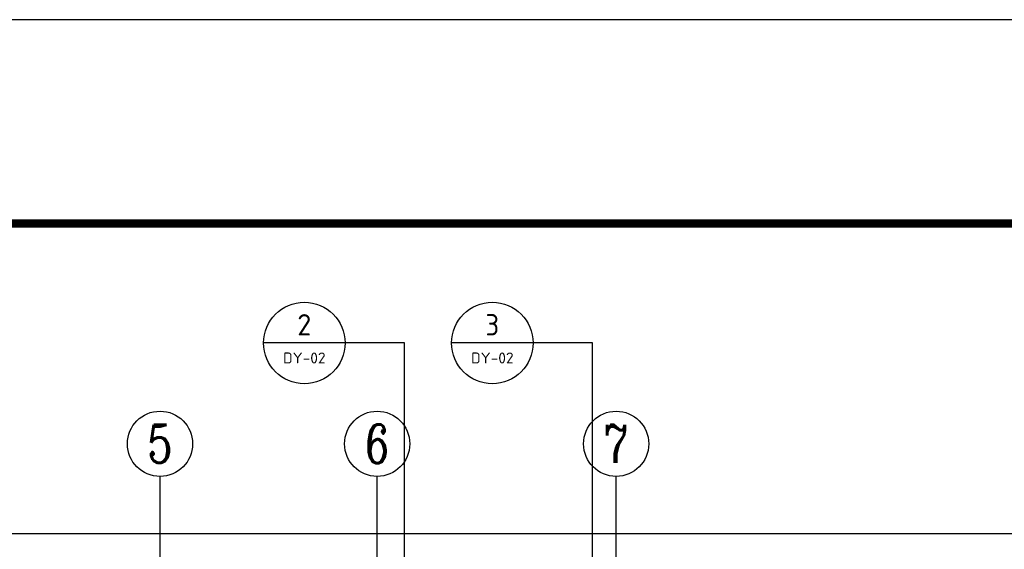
# Model space of a CAD drawing. Extents: x 1779708 to 7299578, y -1121471 to 88434.
# Tile 447 of 656: x 4715733 to 4733866, y -916184 to -906442. Entities that reach past the tile are written whole.
import ezdxf
from ezdxf.enums import TextEntityAlignment as Align

# ---------------------------------------------------------------- set-up
doc = ezdxf.new("R2010")
doc.units = 0
doc.header["$LTSCALE"] = 1000
doc.header["$MEASUREMENT"] = 0
doc.layers.get('0').update_dxf_attribs({"linetype": 'CONTINUOUS'})
doc.layers.get('Defpoints').update_dxf_attribs({"linetype": 'CONTINUOUS'})
for name, color, linetype in [('AXIS', 3, 'CONTINUOUS'), ('AXIS_TEXT', 7, 'CONTINUOUS'), ('DIM_IDEN', 3, 'CONTINUOUS'), ('PUB_TEXT', 7, 'CONTINUOUS'), ('PUB_TITLE', 4, 'CONTINUOUS'), ('修改', 6, 'CONTINUOUS')]:
    doc.layers.add(name, color=color, linetype=linetype)
doc.styles.add('_TCH_AXIS', font='COMPLEX', dxfattribs={"bigfont": 'GBCBIG'})
doc.styles.add('_TCH_DIM_T3', font='SIMPLEX.shx', dxfattribs={"width": 0.494118, "bigfont": 'GBCBIG.shx'})
doc.styles.add('COMPLEX', font='COMPLEX')
doc.styles.get("Standard").update_dxf_attribs({"font": 'GBENOR', "bigfont": 'GBCBIG'})
doc.dimstyles.new('_TCH_ARCH&&150', dxfattribs={"dimtxt": 446.25, "dimasz": 150, "dimexe": 375, "dimexo": 450, "dimgap": 189.375, "dimtad": 1, "dimdec": 0, "dimzin": 0, "dimdsep": 46, "dimtxsty": '_TCH_DIM_T3', "dimblk": 'ARCHTICK', "dimcen": 0.09, "dimdle": 225, "dimclrt": 7, "dimazin": 2, "dimtfac": 1, "dimtdec": 0, "dimtix": 1, "dimtmove": 2, "dimatfit": 3, "dimfxl": 250, "dimtolj": 1, "dimtzin": 0, "dimarcsym": 0})

# ---------------------------------------------------------------- blocks, each defined once
blk = doc.blocks.new('A$C36B43F05')
at = {"layer": 'PUB_TITLE'}
blk.add_lwpolyline([(0, 0), (126150, 0), (126150, 178350), (0, 178350)], close=True, dxfattribs=at)
at = {"layer": 'PUB_TITLE', "const_width": 150}
blk.add_lwpolyline([(1500, 1500), (124650, 1500), (124650, 174600), (1500, 174600)], close=True, dxfattribs=at)
blk = doc.blocks.new('_AXISO')
blk.add_circle((0, 0), 0.5)
at = {"layer": 'AXIS_TEXT', "style": 'COMPLEX', "width": 1.041667}
blk.add_attdef('A', text='', height=0.56, dxfattribs=at).set_placement((-0.25, -0.28), (0.25, -0.28), align=Align.FIT)
blk = doc.blocks.new('_ArchTick')
at = {"color": 0, "linetype": 'ByBlock', "const_width": 0.4}
blk.add_lwpolyline([(-0.5, -0.5), (0.5, 0.5)], dxfattribs=at)
blk = doc.blocks.new('*D6806')
at = {"layer": 'AXIS', "color": 0, "lineweight": -2, "transparency": 16777216}
for p, q in [((9200, 149650), (9200, 154525)), ((84800, 149650), (84800, 154525)), ((8975, 154150), (85025, 154150))]:
    blk.add_line(p, q, dxfattribs=at)
at = {"layer": 'Defpoints', "color": 0, "transparency": 16777216}
for p in [(84800, 154150), (9200, 149200), (84800, 149200)]:
    blk.add_point(p, dxfattribs=at)
at = {"layer": 'AXIS', "color": 0, "lineweight": -2, "transparency": 16777216, "xscale": 150, "yscale": 150, "zscale": 150, "rotation": 180}
blk.add_blockref('_ArchTick', (9200, 154150), dxfattribs=at)
at = {"layer": 'AXIS', "color": 0, "lineweight": -2, "transparency": 16777216, "xscale": 150, "yscale": 150, "zscale": 150}
blk.add_blockref('_ArchTick', (84800, 154150), dxfattribs=at)
at = {"layer": 'AXIS', "color": 7, "transparency": 16777216, "insert": (47000, 154563), "char_height": 446.2, "attachment_point": 5, "style": '_TCH_DIM_T3'}
blk.add_mtext('\\A1;75600', dxfattribs=at)
blk = doc.blocks.new('A$C159220C3')
at = {"layer": 'AXIS'}
for p, q in [((26000, 149200), (26000, 155200)), ((30000, 149200), (30000, 155200)), ((34400, 149200), (34400, 155200))]:
    blk.add_line(p, q, dxfattribs=at)
ref = blk.add_blockref('_AXISO', (26000, 155800), dxfattribs=dict(at, xscale=1200, yscale=1200, zscale=1200))
ref.add_attrib('A', '5', dxfattribs={"layer": 'AXIS_TEXT', "height": 698.9, "style": '_TCH_AXIS'}).set_placement((25767, 155450.5), (26233, 155450.5), align=Align.FIT)
ref = blk.add_blockref('_AXISO', (30000, 155800), dxfattribs=dict(at, xscale=1200, yscale=1200, zscale=1200))
ref.add_attrib('A', '6', dxfattribs={"layer": 'AXIS_TEXT', "height": 714.2, "style": '_TCH_AXIS', "width": 0.928571}).set_placement((29778.9, 155442.9), (30221.1, 155442.9), align=Align.FIT)
ref = blk.add_blockref('_AXISO', (34400, 155800), dxfattribs=dict(at, xscale=1200, yscale=1200, zscale=1200))
ref.add_attrib('A', '7', dxfattribs={"layer": 'AXIS_TEXT', "height": 698.9, "style": '_TCH_AXIS'}).set_placement((34167, 155450.5), (34633, 155450.5), align=Align.FIT)
dim = blk.add_aligned_dim(p1=(9200, 149200), p2=(84800, 149200), distance=4950, dimstyle='_TCH_ARCH&&150', dxfattribs=at)
dim.commit()
dim.dimension.update_dxf_attribs({"geometry": '*D6806', "text_midpoint": (47000, 154562.5)})

msp = doc.modelspace()

# ---------------------------------------------------------------- linework, layer by layer
at = {"layer": 'DIM_IDEN'}
for p, q in [((4721724.4, -912388.6), (4720224.4, -912388.6)), ((4722822, -912388.6), (4721724.4, -912388.6)), ((4722822, -923198.5), (4722822, -912388.6)), ((4725186.9, -912388.6), (4723686.9, -912388.6)), ((4726284.5, -912388.6), (4725186.9, -912388.6)), ((4726284.5, -923198.5), (4726284.5, -912388.6))]:
    msp.add_line(p, q, dxfattribs=at)
for centre in [(4720974.4, -912388.6), (4724436.9, -912388.6)]:
    msp.add_circle(centre, 750, dxfattribs=at)

# ---------------------------------------------------------------- block references
at = {"layer": '修改'}
for name, p in [('A$C36B43F05', (4678684.8, -1084792.1)), ('A$C159220C3', (4692317.1, -1070043.3))]:
    msp.add_blockref(name, p, dxfattribs=at)

# ---------------------------------------------------------------- texts
at = {"layer": 'PUB_TEXT', "color": 7}
for s, height, width, p, p2 in [('2', 391.9, 0.995924, (4720845.1, -912249.8), (4721103.6, -912249.8)), ('3', 392.8, 0.978638, (4724311, -912250), (4724562.7, -912250)), ('DY-02', 201.87, 1.026321, (4720583, -912765.6), (4721365.8, -912765.6)), ('DY-02', 201.87, 1.026321, (4724045.5, -912765.6), (4724828.3, -912765.6))]:
    msp.add_text(s, height=height, dxfattribs=dict(at, width=width)).set_placement(p, p2, align=Align.FIT)

doc.saveas('drawing.dxf')
